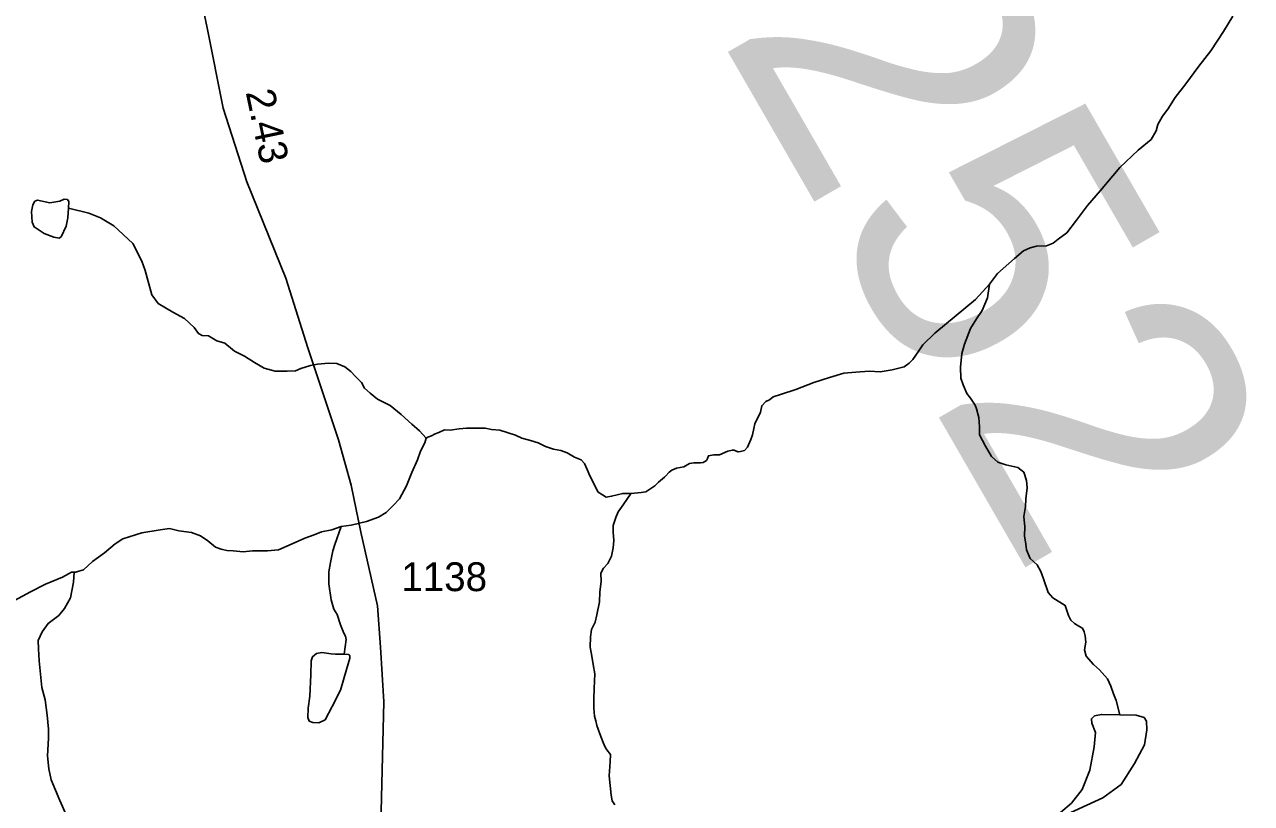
# Model space of a CAD drawing. Extents: x 2056842 to 2160602, y 826753 to 1016856.
# Drawn here: x 2078343 to 2083663, y 901949 to 905324 of the extents above; entities that cross this region are included whole.
import ezdxf

# ---------------------------------------------------------------- set-up
doc = ezdxf.new("R2010")
doc.units = 0
for name, color, linetype in [('Exist Hydrographic Creek Single Shore', 7, 'Continuous'), ('Exist Hydrographic Misc Water Feature', 7, 'Continuous'), ('Exist Road Secondary Mileage Hundredths English Label', 7, 'Continuous'), ('Exist Road Secondary Structure Culvert Number Label', 7, 'Continuous'), ('Exist Road Secondary Type 51 Attributed', 7, 'Continuous'), ('Exist Road Secondary Type 51 Number Label', 7, 'Continuous')]:
    doc.layers.add(name, color=color, linetype=linetype)

msp = doc.modelspace()

# ---------------------------------------------------------------- linework, layer by layer
at = {"layer": 'Exist Hydrographic Creek Single Shore'}
for points in [[(2083582.1, 905360.6), (2083542.4, 905294.5), (2083486.5, 905210.3), (2083434.6, 905144.1), (2083378.9, 905067.8), (2083333, 905007.8), (2083301.4, 904957.6), (2083277.5, 904927.5), (2083257.4, 904891.5), (2083249.6, 904863.5), (2083227.8, 904825.5), (2083171.8, 904779.4), (2083092.1, 904705), (2083008.3, 904604.7), (2082952.5, 904540.5), (2082905, 904476.5), (2082862.8, 904422.3), (2082825.2, 904394.2), (2082803.1, 904376.3), (2082775, 904366), (2082731, 904364), (2082703.3, 904356), (2082675.1, 904343.8), (2082635.4, 904309.8), (2082561.6, 904245.4), (2082527.8, 904199.2)], [(2078533.5, 904528.5), (2078622.1, 904507.3), (2078672, 904487.3), (2078730.6, 904452.4), (2078812.9, 904375), (2078851.6, 904298.9), (2078865.3, 904257.7), (2078894, 904152.8), (2078922.5, 904116), (2078986.1, 904077.3), (2079036.6, 904050.6), (2079078.6, 904010.8), (2079096.9, 903984.8), (2079112.9, 903976.9), (2079140.8, 903975), (2079177.1, 903953.1), (2079210.9, 903943.2), (2079253.1, 903909.4), (2079297, 903887.4), (2079339.3, 903859.6), (2079381.3, 903835.7), (2079429.3, 903821.9), (2079481.4, 903822), (2079517.5, 903824.2), (2079541.2, 903834.2), (2079583.3, 903846.3), (2079613.2, 903852.5), (2079661.2, 903856.6), (2079697.3, 903854.7), (2079731.3, 903840.9), (2079757.4, 903820.9), (2079777.3, 903798.9), (2079803.5, 903773), (2079817.4, 903749.1), (2079841.6, 903727.2), (2079873.6, 903701.3), (2079927.8, 903673.5), (2079975.9, 903633.6), (2080021.9, 903591.8), (2080056.1, 903563.9), (2080084.2, 903532)], [(2082527.8, 904199.2), (2082466, 904133.2), (2082290.4, 903986.6), (2082238.5, 903936.4), (2082220.6, 903910.6), (2082194.9, 903872.4), (2082178.8, 903856.3), (2082156.8, 903840.4), (2082105, 903828), (2082053, 903819.9), (2082004.8, 903821.8), (2081947, 903817.5), (2081895, 903813.3), (2081833, 903795.2), (2081765.3, 903773), (2081687.2, 903742.8), (2081621.1, 903720.5), (2081589.4, 903710.3), (2081573.4, 903698.5), (2081557.5, 903690.3), (2081539.4, 903672.3), (2081533.6, 903644.2), (2081509.6, 903594.2), (2081505.9, 903574.3), (2081499.7, 903546.2), (2081491.8, 903526.3), (2081477.9, 903492.1), (2081464.2, 903478), (2081448, 903474.1), (2081436.2, 903472), (2081419.9, 903479.9), (2081412, 903480.1), (2081391.9, 903475.9), (2081356.2, 903459.9), (2081344, 903459.8), (2081332.2, 903459.7), (2081308.2, 903455.6), (2081304.3, 903443.6), (2081300.2, 903435.5), (2081286.2, 903425.6), (2081274.1, 903425.5), (2081246.2, 903425.4), (2081226.1, 903421.2), (2081202.2, 903407.3), (2081170.2, 903401.1), (2081150.4, 903393.3), (2081138.4, 903385), (2081122.3, 903366.9), (2081118.6, 903363.1), (2081092.5, 903341), (2081076.4, 903324.9), (2081062.5, 903317), (2081036.5, 903298.8), (2081016.8, 903296.6), (2080972.7, 903292.6)], [(2083092.8, 902333), (2083076.6, 902394.1), (2083065.3, 902423.4), (2083053.2, 902457.3), (2083039, 902489.3), (2083005, 902527.1), (2082978.9, 902551.1), (2082946.7, 902587), (2082938.7, 902615), (2082944.5, 902647), (2082942.6, 902674.9), (2082938.5, 902692.9), (2082930.5, 902708.9), (2082914.6, 902716.8), (2082896.3, 902728.8), (2082880.3, 902742.7), (2082870.3, 902762.7), (2082856.1, 902806.6), (2082802.2, 902840.4), (2082781.9, 902862.4), (2082761.8, 902922.3), (2082749.7, 902954.3), (2082733.5, 902982.2), (2082703.6, 903010.1), (2082687.6, 903048), (2082685.3, 903072), (2082679.2, 903108.1), (2082681, 903148.1), (2082676.9, 903192.1), (2082682.8, 903236.1), (2082684.7, 903268.1), (2082690.6, 903316), (2082688.4, 903348), (2082676.3, 903384), (2082650.2, 903403.9), (2082598.4, 903415.8), (2082564.1, 903427.7), (2082536.2, 903451.6), (2082510.2, 903497.5), (2082483.9, 903545.5), (2082483.9, 903581.5), (2082481.7, 903621.4), (2082471.6, 903659.4), (2082465.5, 903675.3), (2082445.4, 903705.2), (2082429.4, 903725.2), (2082413.2, 903763.2), (2082403.2, 903791.2), (2082400.9, 903839.1), (2082406.8, 903899.1), (2082418.7, 903939.2), (2082444.4, 904007.3), (2082470.4, 904049.3), (2082496.2, 904085.4), (2082518.2, 904139.4), (2082527.8, 904199.5)], [(2080972.7, 903292.6), (2080936.6, 903292.4), (2080888.8, 903280.2), (2080864.8, 903276.1), (2080848.6, 903286.3), (2080830.8, 903298.2), (2080794.5, 903368.2), (2080782.3, 903396), (2080770.3, 903421.8), (2080756.2, 903437.8), (2080728.3, 903449.9), (2080696.2, 903467.6), (2080668.1, 903477.7), (2080636.1, 903483.6), (2080602.2, 903495.5), (2080570.1, 903511.3), (2080536.2, 903521.2), (2080499.9, 903531.1), (2080472, 903545.1), (2080403.9, 903566.9), (2080367.8, 903568.6), (2080339.7, 903574.4), (2080299.7, 903574.6), (2080260, 903574.4), (2080227.8, 903572.2), (2080188, 903566.1), (2080163.7, 903567.9), (2080139.9, 903555.9), (2080124, 903550), (2080108.1, 903541.8), (2080091.9, 903535.9), (2080083.9, 903531.8)], [(2080083.9, 903531.8), (2080078.2, 903511.9), (2080060.1, 903475.9), (2080046.2, 903437.8), (2080022.4, 903383.5), (2079998.6, 903325.6), (2079968.9, 903269.4), (2079941, 903239.5), (2079910.9, 903209.2), (2079877, 903189.3), (2079825.1, 903171), (2079759.1, 903155), (2079715.4, 903148.6)], [(2080903, 901942.6), (2080890.9, 901960.5), (2080886.8, 901984.5), (2080878.6, 902068.5), (2080882.5, 902128.5), (2080884.3, 902160.6), (2080868.3, 902180.6), (2080860.1, 902192.5), (2080852.1, 902212.5), (2080838.2, 902250.4), (2080824, 902286.4), (2080819.9, 902306.4), (2080813.8, 902326.4), (2080811.7, 902362.2), (2080811.5, 902402.3), (2080813.4, 902446.3), (2080815.2, 902510.3), (2080809.1, 902550.3), (2080803.1, 902586.3), (2080794.9, 902626.3), (2080796.8, 902670.2), (2080800.7, 902702.2), (2080816.7, 902734.3), (2080824.5, 902766.3), (2080836.3, 902822.4), (2080838.2, 902866.4), (2080843.9, 902910.3), (2080841.9, 902946.3), (2080853.8, 902968.4), (2080871.8, 902988.5), (2080887.8, 903020.5), (2080895.6, 903056.6), (2080897.5, 903088.5), (2080895.4, 903124.5), (2080895.2, 903152.5), (2080907.1, 903188.5), (2080917.1, 903212.6), (2080938.9, 903242.6), (2080972.9, 903292.8)], [(2079715.4, 903148.6), (2079675.4, 903134.7), (2079631.2, 903126.4), (2079599.4, 903112.3), (2079557.5, 903098.1), (2079503.5, 903074), (2079443.6, 903048), (2079395.6, 903043.7), (2079331.6, 903043.4), (2079291.5, 903039.3), (2079247.6, 903043.2), (2079219.7, 903045), (2079195.6, 903051.1), (2079171.4, 903058.8), (2079137.6, 903086.8), (2079105.5, 903108.8), (2079067.4, 903122.7), (2079011.5, 903130.4), (2078971.3, 903140.4), (2078931.5, 903134.4), (2078851.5, 903121.9), (2078769.6, 903095.7), (2078735.7, 903073.8), (2078689.6, 903035.3), (2078638, 902997.4), (2078597.8, 902961.1), (2078578, 902955.3), (2078565.8, 902951), (2078557.9, 902951.1)], [(2078557.9, 902951.1), (2078546.1, 902951), (2078507.9, 902928.9), (2078434.1, 902898.5), (2078368.2, 902866.4), (2078280.5, 902818.4)], [(2078523.4, 901899.2), (2078495.3, 901961.2), (2078458.8, 902051), (2078448.7, 902099), (2078442.6, 902154.9), (2078446.5, 902230.9), (2078446.3, 902270.9), (2078440.1, 902331), (2078431.9, 902396.9), (2078417.8, 902450.8), (2078405.5, 902566.8), (2078403.2, 902618.8), (2078401.1, 902654.8), (2078419, 902692.8), (2078444.8, 902729), (2078490.8, 902763), (2078516.6, 902793.2), (2078542.4, 902839.2), (2078554.3, 902907.3), (2078558, 902951.3)]]:
    msp.add_lwpolyline(points, dxfattribs=at)
at = {"layer": 'Exist Hydrographic Misc Water Feature'}
for points in [[(2078533.5, 904528.5), (2078534.8, 904557.2), (2078528.5, 904566), (2078514.8, 904567.2), (2078496.1, 904558.5), (2078452.4, 904552.2), (2078398.8, 904563.5), (2078387.6, 904558.5), (2078378.8, 904543.5), (2078372.6, 904514.8), (2078375.1, 904467.4), (2078383.8, 904447.4), (2078427.5, 904418.7), (2078469.9, 904402.5), (2078492.4, 904398.7), (2078501.1, 904405), (2078523.5, 904449.9), (2078531, 904486.1), (2078533.5, 904528.5)], [(2079728.5, 902595.2), (2079736.9, 902659), (2079734.8, 902673.8), (2079726.8, 902686.9), (2079712.7, 902722.8), (2079698.5, 902766.8), (2079684.6, 902790.8), (2079672.3, 902830.7), (2079662.2, 902900.7), (2079662, 902952.7), (2079669.8, 902992.7), (2079679.6, 903042.7), (2079687.6, 903070.8), (2079715.3, 903148.8)], [(2079728.5, 902595.2), (2079748.5, 902593.9), (2079753.5, 902588.9), (2079753.5, 902577.7), (2079738.5, 902529), (2079712.3, 902439.2), (2079677.4, 902368), (2079646.2, 902310.6), (2079618.8, 902298.1), (2079592.6, 902299.4), (2079577.6, 902305.6), (2079571.4, 902320.6), (2079572.6, 902361.8), (2079580.1, 902414.2), (2079583.8, 902506.6), (2079586.3, 902566.5), (2079591.3, 902584), (2079608.8, 902598.9), (2079632.5, 902602.7), (2079672.4, 902596.4), (2079691.1, 902595.2), (2079728.5, 902595.2)], [(2083092.8, 902333), (2083162.7, 902331.7), (2083197.6, 902321.7), (2083207.6, 902305.5), (2083210.1, 902268), (2083200.1, 902201.9), (2083156.5, 902122), (2083097.8, 902030.9), (2083019.2, 901973.5), (2082825.9, 901884.9), (2082815.9, 901886.1), (2082815.9, 901892.4), (2082835.9, 901909.8), (2082883.3, 901949.8), (2082929.4, 902008.4), (2082961.9, 902093.3), (2082981.8, 902193.2), (2082986.8, 902255.6), (2082970.6, 902296.8), (2082969.3, 902315.5), (2082983.1, 902328), (2083013, 902334.2), (2083092.8, 902333)]]:
    msp.add_lwpolyline(points, dxfattribs=at)
at = {"layer": 'Exist Road Secondary Type 51 Attributed'}
msp.add_lwpolyline([(2079072.1, 905608.2), (2079135, 905309.8), (2079204.1, 904962), (2079306.5, 904642), (2079476.3, 904225.8), (2079571.5, 903923.8), (2079703.5, 903523.8), (2079759.2, 903327.9), (2079800.5, 903124.8), (2079873.3, 902805.7), (2079885.8, 902625.9), (2079900.2, 902388.6), (2079886.7, 901796.3)], dxfattribs=at)

# ---------------------------------------------------------------- texts
at = {"layer": 'Exist Road Secondary Mileage Hundredths English Label'}
msp.add_text('2.43', height=125, rotation=281.8899, dxfattribs=at).set_placement((2079301.2, 905031.5))
at = {"layer": 'Exist Road Secondary Structure Culvert Number Label'}
msp.add_text('C252', height=1230.31, rotation=300, dxfattribs=at).set_placement((2080757.7, 906306.4))
at = {"layer": 'Exist Road Secondary Type 51 Number Label'}
msp.add_text('1138', height=125, dxfattribs=at).set_placement((2079976.6, 902868.7))

doc.saveas('drawing.dxf')
